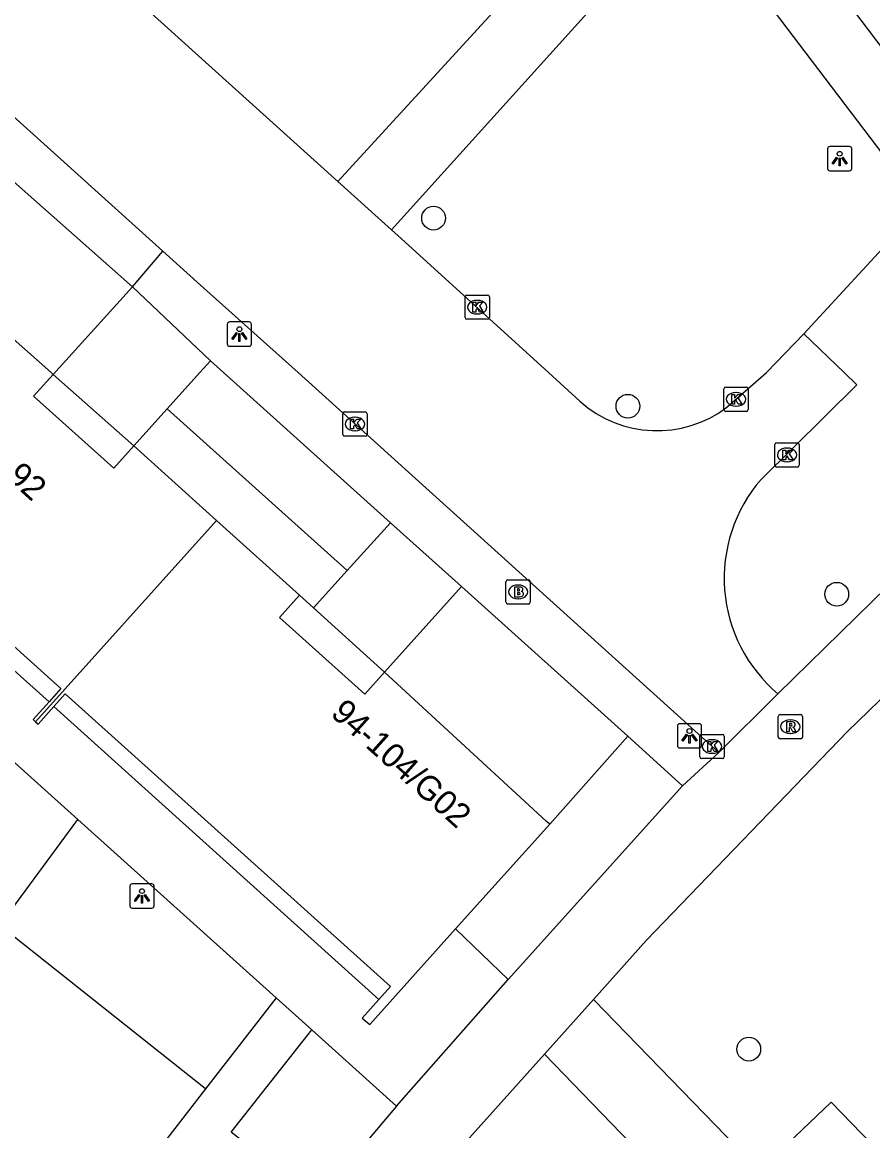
# Model space of a CAD drawing. Extents: x 160026 to 161302, y 384757 to 385701.
# Drawn here: x 160276.82 to 160311.84, y 385468.79 to 385514.43 of the extents above; entities that cross this region are included whole.
import ezdxf

# ---------------------------------------------------------------- set-up
doc = ezdxf.new("R2010")
doc.units = 0
for name, color, linetype in [('IMGEO_Boom', 7, 'Continuous'), ('IMGEO_Brandkraan', 7, 'Continuous'), ('IMGEO_Groenvoorziening', 7, 'Continuous'), ('IMGEO_Haag', 7, 'Continuous'), ('IMGEO_Kolk', 7, 'Continuous'), ('IMGEO_Lichtpunt', 7, 'Continuous'), ('IMGEO_Pand', 7, 'Continuous'), ('IMGEO_Pand_nummerreeks', 7, 'Continuous'), ('IMGEO_Pand_overbouw', 7, 'Continuous'), ('IMGEO_Rijbaan_lokaal_open', 7, 'Continuous'), ('IMGEO_Rioolput', 7, 'Continuous'), ('IMGEO_Voetpad_open', 7, 'Continuous')]:
    doc.layers.add(name, color=color, linetype=linetype)

msp = doc.modelspace()

# ---------------------------------------------------------------- linework, layer by layer
at = {"layer": 'IMGEO_Boom'}
for centre in [(160293.761, 385506.359), (160301.761, 385498.616), (160310.357, 385490.875), (160306.736, 385472.148)]:
    msp.add_circle(centre, 0.489, dxfattribs=at)
at = {"layer": 'IMGEO_Brandkraan'}
for p, q in [((160296.742, 385490.547), (160296.742, 385491.399)), ((160296.817, 385491.473), (160297.669, 385491.473)), ((160297.743, 385491.399), (160297.743, 385490.547)), ((160297.23, 385491.253), (160297.255, 385491.253)), ((160297.669, 385490.473), (160296.817, 385490.473)), ((160297.253, 385490.693), (160297.228, 385490.693))]:
    msp.add_line(p, q, dxfattribs=at)
for points in [[(160296.742, 385490.547), (160296.742, 385491.399)], [(160296.817, 385491.473), (160297.669, 385491.473)], [(160297.743, 385491.399), (160297.743, 385490.547)], [(160297.09, 385491.173), (160297.09, 385490.773), (160297.303, 385490.773)], [(160297.321, 385491.173), (160297.09, 385491.173)], [(160297.269, 385491.092), (160297.215, 385491.092), (160297.215, 385491.016)], [(160297.215, 385491.016), (160297.268, 385491.016)], [(160297.277, 385490.94), (160297.215, 385490.94), (160297.215, 385490.859)], [(160297.215, 385490.859), (160297.277, 385490.859)], [(160297.669, 385490.473), (160296.817, 385490.473)]]:
    msp.add_lwpolyline(points, dxfattribs=at)
for centre, radius, start, end in [((160296.819, 385491.397), 0.0765, 91.552, 178.448), ((160296.819, 385491.397), 0.0765, 91.552, 178.448), ((160297.667, 385491.397), 0.0765, 1.552, 88.448), ((160297.667, 385491.397), 0.0765, 1.552, 88.448), ((160297.27, 385491.054), 0.0379, 267.8285, 90.9355), ((160297.278, 385490.899), 0.0404, 269.8759, 90.5077), ((160297.325, 385491.028), 0.145, 59.4692, 91.5367), ((160297.35, 385491.075), 0.0922, 285.5137, 58.1501), ((160297.355, 385490.883), 0.105, 301.3115, 78.989), ((160296.819, 385490.549), 0.0765, 181.552, 268.448), ((160296.819, 385490.549), 0.0765, 181.552, 268.448), ((160297.309, 385491.024), 0.251, 268.6676, 293.5347), ((160297.667, 385490.549), 0.0765, 271.552, 358.448), ((160297.667, 385490.549), 0.0765, 271.552, 358.448)]:
    msp.add_arc(centre, radius, start, end, dxfattribs=at)
for centre, major_axis, ratio, start_param, end_param in [((160297.229, 385490.973), (-0.387, 0.002), 0.722429, 4.712389, 7.853982), ((160297.254, 385490.973), (-0.39, 0.002), 0.717154, 1.570796, 4.712389)]:
    msp.add_ellipse(centre, major_axis=major_axis, ratio=ratio, start_param=start_param, end_param=end_param, dxfattribs=at)
at = {"layer": 'IMGEO_Groenvoorziening'}
msp.add_lwpolyline([(160309.005, 385501.6), (160313.862, 385506.862)], dxfattribs=at)
at = {"layer": 'IMGEO_Haag'}
msp.add_lwpolyline([(160284.375, 385470.519), (160275.893, 385477.24), (160279.121, 385481.597)], dxfattribs=at)
at = {"layer": 'IMGEO_Kolk'}
for p, q in [((160295.131, 385503.194), (160295.983, 385503.194)), ((160295.056, 385502.268), (160295.056, 385503.12)), ((160295.544, 385502.974), (160295.569, 385502.974)), ((160296.057, 385503.12), (160296.057, 385502.268)), ((160295.567, 385502.414), (160295.542, 385502.414)), ((160295.983, 385502.194), (160295.131, 385502.194)), ((160305.711, 385498.476), (160305.711, 385499.328)), ((160305.786, 385499.402), (160306.638, 385499.402)), ((160306.199, 385499.182), (160306.224, 385499.182)), ((160306.712, 385499.328), (160306.712, 385498.476)), ((160306.222, 385498.622), (160306.197, 385498.622)), ((160290.024, 385497.456), (160290.024, 385498.308)), ((160290.099, 385498.382), (160290.951, 385498.382)), ((160290.512, 385498.162), (160290.537, 385498.162)), ((160291.025, 385498.308), (160291.025, 385497.456)), ((160306.638, 385498.402), (160305.786, 385498.402)), ((160290.951, 385497.382), (160290.099, 385497.382)), ((160290.535, 385497.602), (160290.51, 385497.602)), ((160307.813, 385496.187), (160307.813, 385497.039)), ((160307.888, 385497.113), (160308.74, 385497.113)), ((160308.301, 385496.893), (160308.326, 385496.893)), ((160308.814, 385497.039), (160308.814, 385496.187)), ((160308.324, 385496.333), (160308.299, 385496.333)), ((160308.74, 385496.113), (160307.888, 385496.113)), ((160304.724, 385484.181), (160304.724, 385485.033)), ((160304.799, 385485.107), (160305.651, 385485.107)), ((160305.212, 385484.887), (160305.237, 385484.887)), ((160305.725, 385485.033), (160305.725, 385484.181)), ((160305.651, 385484.107), (160304.799, 385484.107)), ((160305.235, 385484.327), (160305.21, 385484.327))]:
    msp.add_line(p, q, dxfattribs=at)
for points in [[(160295.131, 385503.194), (160295.983, 385503.194)], [(160295.056, 385502.268), (160295.056, 385503.12)], [(160295.377, 385502.894), (160295.5, 385502.894), (160295.5, 385502.743), (160295.63, 385502.894), (160295.794, 385502.894), (160295.648, 385502.743), (160295.801, 385502.494), (160295.649, 385502.494), (160295.564, 385502.658), (160295.5, 385502.591), (160295.5, 385502.494), (160295.377, 385502.494), (160295.377, 385502.894)], [(160296.057, 385503.12), (160296.057, 385502.268)], [(160295.983, 385502.194), (160295.131, 385502.194)], [(160305.711, 385498.476), (160305.711, 385499.328)], [(160305.786, 385499.402), (160306.638, 385499.402)], [(160306.032, 385499.102), (160306.155, 385499.102), (160306.155, 385498.951), (160306.285, 385499.102), (160306.449, 385499.102), (160306.303, 385498.951), (160306.456, 385498.702), (160306.304, 385498.702), (160306.219, 385498.866), (160306.155, 385498.799), (160306.155, 385498.702), (160306.032, 385498.702), (160306.032, 385499.102)], [(160306.712, 385499.328), (160306.712, 385498.476)], [(160290.024, 385497.456), (160290.024, 385498.308)], [(160290.099, 385498.382), (160290.951, 385498.382)], [(160291.025, 385498.308), (160291.025, 385497.456)], [(160306.638, 385498.402), (160305.786, 385498.402)], [(160290.345, 385498.082), (160290.468, 385498.082), (160290.468, 385497.931), (160290.598, 385498.082), (160290.762, 385498.082), (160290.616, 385497.931), (160290.769, 385497.682), (160290.617, 385497.682), (160290.532, 385497.846), (160290.468, 385497.779), (160290.468, 385497.682), (160290.345, 385497.682), (160290.345, 385498.082)], [(160290.951, 385497.382), (160290.099, 385497.382)], [(160307.813, 385496.187), (160307.813, 385497.039)], [(160307.888, 385497.113), (160308.74, 385497.113)], [(160308.134, 385496.813), (160308.257, 385496.813), (160308.257, 385496.662), (160308.387, 385496.813), (160308.551, 385496.813), (160308.405, 385496.662), (160308.558, 385496.413), (160308.406, 385496.413), (160308.321, 385496.577), (160308.257, 385496.51), (160308.257, 385496.413), (160308.134, 385496.413), (160308.134, 385496.813)], [(160308.814, 385497.039), (160308.814, 385496.187)], [(160308.74, 385496.113), (160307.888, 385496.113)], [(160304.724, 385484.181), (160304.724, 385485.033)], [(160304.799, 385485.107), (160305.651, 385485.107)], [(160305.725, 385485.033), (160305.725, 385484.181)], [(160305.045, 385484.807), (160305.168, 385484.807), (160305.168, 385484.656), (160305.298, 385484.807), (160305.462, 385484.807), (160305.316, 385484.656), (160305.469, 385484.407), (160305.317, 385484.407), (160305.232, 385484.571), (160305.168, 385484.504), (160305.168, 385484.407), (160305.045, 385484.407), (160305.045, 385484.807)], [(160305.651, 385484.107), (160304.799, 385484.107)]]:
    msp.add_lwpolyline(points, dxfattribs=at)
for centre, start, end in [((160295.133, 385503.118), 91.552, 178.448), ((160295.133, 385503.118), 91.552, 178.448), ((160295.981, 385503.118), 1.552, 88.448), ((160295.981, 385503.118), 1.552, 88.448), ((160295.133, 385502.27), 181.552, 268.448), ((160295.133, 385502.27), 181.552, 268.448), ((160295.981, 385502.27), 271.552, 358.448), ((160295.981, 385502.27), 271.552, 358.448), ((160305.788, 385499.326), 91.552, 178.448), ((160305.788, 385499.326), 91.552, 178.448), ((160306.636, 385499.326), 1.552, 88.448), ((160306.636, 385499.326), 1.552, 88.448), ((160290.101, 385498.306), 91.552, 178.448), ((160290.101, 385498.306), 91.552, 178.448), ((160290.949, 385498.306), 1.552, 88.448), ((160290.949, 385498.306), 1.552, 88.448), ((160305.788, 385498.478), 181.552, 268.448), ((160305.788, 385498.478), 181.552, 268.448), ((160306.636, 385498.478), 271.552, 358.448), ((160306.636, 385498.478), 271.552, 358.448), ((160290.101, 385497.458), 181.552, 268.448), ((160290.101, 385497.458), 181.552, 268.448), ((160290.949, 385497.458), 271.552, 358.448), ((160290.949, 385497.458), 271.552, 358.448), ((160307.89, 385497.037), 91.552, 178.448), ((160307.89, 385497.037), 91.552, 178.448), ((160308.738, 385497.037), 1.552, 88.448), ((160308.738, 385497.037), 1.552, 88.448), ((160307.89, 385496.189), 181.552, 268.448), ((160307.89, 385496.189), 181.552, 268.448), ((160308.738, 385496.189), 271.552, 358.448), ((160308.738, 385496.189), 271.552, 358.448), ((160304.801, 385485.031), 91.552, 178.448), ((160304.801, 385485.031), 91.552, 178.448), ((160305.649, 385485.031), 1.552, 88.448), ((160305.649, 385485.031), 1.552, 88.448), ((160304.801, 385484.183), 181.552, 268.448), ((160304.801, 385484.183), 181.552, 268.448), ((160305.649, 385484.183), 271.552, 358.448), ((160305.649, 385484.183), 271.552, 358.448)]:
    msp.add_arc(centre, 0.0765, start, end, dxfattribs=at)
for centre, major_axis, ratio, start_param, end_param in [((160295.543, 385502.694), (-0.387, 0.002), 0.722429, 4.712389, 7.853982), ((160295.568, 385502.694), (-0.39, 0.002), 0.717154, 1.570796, 4.712389), ((160306.198, 385498.902), (-0.387, 0.002), 0.722429, 4.712389, 7.853982), ((160306.223, 385498.902), (-0.39, 0.002), 0.717154, 1.570796, 4.712389), ((160290.511, 385497.882), (-0.387, 0.002), 0.722429, 4.712389, 7.853982), ((160290.536, 385497.882), (-0.39, 0.002), 0.717154, 1.570796, 4.712389), ((160308.3, 385496.613), (-0.387, 0.002), 0.722429, 4.712389, 7.853982), ((160308.325, 385496.613), (-0.39, 0.002), 0.717154, 1.570796, 4.712389), ((160305.211, 385484.607), (-0.387, 0.002), 0.722429, 4.712389, 7.853982), ((160305.236, 385484.607), (-0.39, 0.002), 0.717154, 1.570796, 4.712389)]:
    msp.add_ellipse(centre, major_axis=major_axis, ratio=ratio, start_param=start_param, end_param=end_param, dxfattribs=at)
at = {"layer": 'IMGEO_Lichtpunt'}
for p, q in [((160309.979, 385509.212), (160309.979, 385508.405)), ((160309.979, 385509.212), (160309.979, 385508.405)), ((160310.881, 385509.307), (160310.073, 385509.307)), ((160310.881, 385509.307), (160310.073, 385509.307)), ((160310.975, 385508.405), (160310.975, 385509.212)), ((160310.975, 385508.405), (160310.975, 385509.212)), ((160310.073, 385508.311), (160310.881, 385508.311)), ((160310.073, 385508.311), (160310.881, 385508.311)), ((160285.268, 385501.989), (160285.268, 385501.182)), ((160285.268, 385501.989), (160285.268, 385501.182)), ((160286.17, 385502.084), (160285.362, 385502.084)), ((160286.17, 385502.084), (160285.362, 385502.084)), ((160286.264, 385501.182), (160286.264, 385501.989)), ((160286.264, 385501.182), (160286.264, 385501.989)), ((160285.362, 385501.088), (160286.17, 385501.088)), ((160285.362, 385501.088), (160286.17, 385501.088)), ((160303.796, 385485.449), (160303.796, 385484.642)), ((160303.796, 385485.449), (160303.796, 385484.642)), ((160304.698, 385485.544), (160303.89, 385485.544)), ((160304.698, 385485.544), (160303.89, 385485.544)), ((160304.792, 385484.642), (160304.792, 385485.449)), ((160304.792, 385484.642), (160304.792, 385485.449)), ((160303.89, 385484.548), (160304.698, 385484.548)), ((160303.89, 385484.548), (160304.698, 385484.548)), ((160282.159, 385478.952), (160281.351, 385478.952)), ((160282.159, 385478.952), (160281.351, 385478.952)), ((160281.257, 385478.857), (160281.257, 385478.05)), ((160281.257, 385478.857), (160281.257, 385478.05)), ((160282.253, 385478.05), (160282.253, 385478.857)), ((160282.253, 385478.05), (160282.253, 385478.857)), ((160281.351, 385477.956), (160282.159, 385477.956)), ((160281.351, 385477.956), (160282.159, 385477.956))]:
    msp.add_line(p, q, dxfattribs=at)
for points in [[(160310.353, 385508.876), (160310.392, 385508.848), (160310.204, 385508.586), (160310.166, 385508.613), (160310.353, 385508.876)], [(160310.455, 385508.828), (160310.502, 385508.828), (160310.502, 385508.506), (160310.455, 385508.506), (160310.455, 385508.828)], [(160310.565, 385508.848), (160310.603, 385508.875), (160310.79, 385508.613), (160310.751, 385508.585), (160310.565, 385508.848)], [(160285.642, 385501.653), (160285.681, 385501.625), (160285.493, 385501.363), (160285.455, 385501.39), (160285.642, 385501.653)], [(160285.744, 385501.605), (160285.791, 385501.605), (160285.791, 385501.283), (160285.744, 385501.283), (160285.744, 385501.605)], [(160285.854, 385501.625), (160285.892, 385501.652), (160286.079, 385501.39), (160286.04, 385501.362), (160285.854, 385501.625)], [(160304.17, 385485.113), (160304.209, 385485.085), (160304.021, 385484.823), (160303.983, 385484.85), (160304.17, 385485.113)], [(160304.272, 385485.065), (160304.319, 385485.065), (160304.319, 385484.743), (160304.272, 385484.743), (160304.272, 385485.065)], [(160304.382, 385485.085), (160304.42, 385485.112), (160304.607, 385484.85), (160304.568, 385484.822), (160304.382, 385485.085)], [(160281.631, 385478.521), (160281.67, 385478.493), (160281.482, 385478.231), (160281.444, 385478.258), (160281.631, 385478.521)], [(160281.843, 385478.493), (160281.881, 385478.52), (160282.068, 385478.258), (160282.029, 385478.23), (160281.843, 385478.493)], [(160281.733, 385478.473), (160281.78, 385478.473), (160281.78, 385478.151), (160281.733, 385478.151), (160281.733, 385478.473)]]:
    msp.add_lwpolyline(points, dxfattribs=at)
for centre in [(160310.478, 385509.01), (160285.767, 385501.787), (160304.295, 385485.247), (160281.756, 385478.655)]:
    msp.add_circle(centre, 0.0994, dxfattribs=at)
for centre, start, end in [((160310.073, 385509.212), 90, 180), ((160310.073, 385509.212), 90, 180), ((160310.881, 385509.212), 0, 90), ((160310.881, 385509.212), 0, 90), ((160310.073, 385508.405), 180, 270), ((160310.073, 385508.405), 180, 270), ((160310.881, 385508.405), 270, 0), ((160310.881, 385508.405), 270, 360), ((160285.362, 385501.989), 90, 180), ((160285.362, 385501.989), 90, 180), ((160286.17, 385501.989), 0, 90), ((160286.17, 385501.989), 0, 90), ((160285.362, 385501.182), 180, 270), ((160285.362, 385501.182), 180, 270), ((160286.17, 385501.182), 270, 0), ((160286.17, 385501.182), 270, 360), ((160303.89, 385485.449), 90, 180), ((160303.89, 385485.449), 90, 180), ((160304.698, 385485.449), 0, 90), ((160304.698, 385485.449), 0, 90), ((160303.89, 385484.642), 180, 270), ((160303.89, 385484.642), 180, 270), ((160304.698, 385484.642), 270, 0), ((160304.698, 385484.642), 270, 360), ((160281.351, 385478.857), 90, 180), ((160281.351, 385478.857), 90, 180), ((160282.159, 385478.857), 0, 90), ((160282.159, 385478.857), 0, 90), ((160281.351, 385478.05), 180, 270), ((160281.351, 385478.05), 180, 270), ((160282.159, 385478.05), 270, 0), ((160282.159, 385478.05), 270, 360)]:
    msp.add_arc(centre, 0.0946, start, end, dxfattribs=at)
at = {"layer": 'IMGEO_Pand'}
for points in [[(160278.101, 385499.927), (160278.019, 385500), (160271.242, 385506.001)], [(160281.418, 385496.979), (160280.596, 385496.065), (160277.297, 385499.032), (160278.101, 385499.927)], [(160264.474, 385498.493), (160264.992, 385499.068), (160278.421, 385486.989), (160277.935, 385486.449)], [(160284.83, 385493.91), (160281.418, 385496.979)], [(160284.83, 385493.91), (160277.378, 385485.624)], [(160288.244, 385490.84), (160284.83, 385493.91)], [(160291.737, 385487.671), (160290.925, 385486.768), (160287.418, 385489.921), (160288.244, 385490.84)], [(160298.542, 385481.415), (160298.399, 385481.539), (160291.737, 385487.671)], [(160278.124, 385486.248), (160278.599, 385486.776), (160291.994, 385474.728), (160291.512, 385474.192)], [(160277.378, 385485.624), (160277.276, 385485.716), (160277.935, 385486.449)], [(160277.378, 385485.624), (160277.48, 385485.532), (160278.124, 385486.248)], [(160294.667, 385477.102), (160298.542, 385481.415)], [(160291.512, 385474.192), (160290.82, 385473.422), (160291.13, 385473.164), (160294.667, 385477.102)]]:
    msp.add_lwpolyline(points, dxfattribs=at)
at = {"layer": 'IMGEO_Pand_overbouw'}
for points in [[(160281.418, 385496.979), (160278.101, 385499.927), (160277.297, 385499.032), (160280.596, 385496.065)], [(160288.244, 385490.84), (160287.418, 385489.921), (160290.925, 385486.768), (160291.737, 385487.671), (160288.824, 385490.314)]]:
    msp.add_lwpolyline(points, close=True, dxfattribs=at)
at = {"layer": 'IMGEO_Rijbaan_lokaal_open'}
for points in [[(160289.822, 385507.871), (160281.151, 385515.707)], [(160275.738, 385511.192), (160282.611, 385505.002)], [(160281.366, 385503.525), (160274.426, 385509.67)], [(160289.822, 385507.871), (160292.022, 385505.884)], [(160292.022, 385505.884), (160292.574, 385505.385), (160298.492, 385500), (160299.785, 385498.823)], [(160282.611, 385505.002), (160284.169, 385503.599), (160288.181, 385500), (160305.504, 385484.357)], [(160278.101, 385499.927), (160281.366, 385503.525)], [(160305.839, 385498.574), (160307.465, 385500), (160309.005, 385501.6)], [(160307.244, 385495.605), (160311.185, 385499.493), (160310.66, 385500), (160309.005, 385501.6)], [(160294.906, 385491.192), (160291.737, 385487.671)], [(160301.757, 385485.028), (160294.906, 385491.192)], [(160305.504, 385484.357), (160307.938, 385486.782)], [(160298.542, 385481.415), (160301.757, 385485.028)]]:
    msp.add_lwpolyline(points, dxfattribs=at)
for centre, radius, start, end in [((160302.963, 385502.363), 4.757, 228.0876, 307.2019), ((160311.932, 385491.535), 6.209, 139.0392, 229.9559)]:
    msp.add_arc(centre, radius, start, end, dxfattribs=at)
at = {"layer": 'IMGEO_Rioolput'}
for p, q in [((160307.949, 385484.997), (160307.949, 385485.849)), ((160308.024, 385485.923), (160308.876, 385485.923)), ((160308.95, 385485.849), (160308.95, 385484.997)), ((160308.437, 385485.703), (160308.462, 385485.703)), ((160308.876, 385484.923), (160308.024, 385484.923)), ((160308.46, 385485.143), (160308.435, 385485.143))]:
    msp.add_line(p, q, dxfattribs=at)
for points in [[(160307.949, 385484.997), (160307.949, 385485.849)], [(160308.024, 385485.923), (160308.876, 385485.923)], [(160308.95, 385485.849), (160308.95, 385484.997)], [(160308.538, 385485.621), (160308.286, 385485.623), (160308.286, 385485.223)], [(160308.286, 385485.223), (160308.41, 385485.223), (160308.41, 385485.385), (160308.421, 385485.385)], [(160308.464, 385485.542), (160308.41, 385485.542), (160308.41, 385485.461)], [(160308.41, 385485.461), (160308.462, 385485.461)], [(160308.468, 385485.356), (160308.539, 385485.223), (160308.679, 385485.223), (160308.614, 385485.349)], [(160308.876, 385484.923), (160308.024, 385484.923)]]:
    msp.add_lwpolyline(points, dxfattribs=at)
for centre, radius, start, end in [((160308.026, 385485.847), 0.0765, 91.552, 178.448), ((160308.026, 385485.847), 0.0765, 91.552, 178.448), ((160308.874, 385485.847), 0.0765, 1.552, 88.448), ((160308.874, 385485.847), 0.0765, 1.552, 88.448), ((160308.42, 385485.332), 0.0533, 26.0293, 88.6989), ((160308.446, 385485.65), 0.19, 274.7715, 282.9687), ((160308.47, 385485.446), 0.0964, 77.0061, 93.1865), ((160308.484, 385485.503), 0.0378, 276.6634, 79.6772), ((160308.537, 385485.511), 0.109, 350.3612, 89.416), ((160308.535, 385485.511), 0.112, 277.5842, 350.9817), ((160308.519, 385485.296), 0.108, 29.5134, 73.7905), ((160308.026, 385484.999), 0.0765, 181.552, 268.448), ((160308.026, 385484.999), 0.0765, 181.552, 268.448), ((160308.874, 385484.999), 0.0765, 271.552, 358.448), ((160308.874, 385484.999), 0.0765, 271.552, 358.448)]:
    msp.add_arc(centre, radius, start, end, dxfattribs=at)
for centre, major_axis, ratio, start_param, end_param in [((160308.436, 385485.423), (-0.387, 0.002), 0.722429, 4.712389, 7.853982), ((160308.461, 385485.423), (-0.39, 0.002), 0.717154, 1.570796, 4.712389)]:
    msp.add_ellipse(centre, major_axis=major_axis, ratio=ratio, start_param=start_param, end_param=end_param, dxfattribs=at)
at = {"layer": 'IMGEO_Voetpad_open'}
for points in [[(160302.556, 385521.766), (160289.822, 385507.871)], [(160292.022, 385505.884), (160304.296, 385519.472)], [(160304.296, 385519.472), (160304.835, 385518.762), (160313.862, 385506.862)], [(160320.15, 385502.931), (160309.161, 385517.415)], [(160281.366, 385503.525), (160282.611, 385505.002)], [(160284.573, 385500.485), (160281.366, 385503.525)], [(160284.573, 385500.485), (160284.137, 385500), (160282.796, 385498.51)], [(160291.981, 385493.822), (160285.112, 385500), (160284.573, 385500.485)], [(160281.418, 385496.979), (160278.101, 385499.927)], [(160259.478, 385499.269), (160279.121, 385481.597)], [(160277.935, 385486.449), (160264.474, 385498.493)], [(160281.418, 385496.979), (160282.796, 385498.51)], [(160282.796, 385498.51), (160290.204, 385491.847)], [(160320.452, 385498.358), (160313.095, 385491.822), (160307.938, 385486.782)], [(160290.204, 385491.847), (160291.981, 385493.822)], [(160294.906, 385491.192), (160291.981, 385493.822)], [(160290.204, 385491.847), (160288.824, 385490.314)], [(160288.824, 385490.314), (160288.244, 385490.84)], [(160291.737, 385487.671), (160288.824, 385490.314)], [(160315.165, 385489.456), (160310.804, 385485.226), (160302.526, 385476.637), (160300.338, 385474.193)], [(160291.512, 385474.192), (160278.124, 385486.248)], [(160304.01, 385482.99), (160301.757, 385485.028)], [(160305.504, 385484.357), (160304.01, 385482.99)], [(160296.829, 385475.009), (160304.01, 385482.99)], [(160279.121, 385481.597), (160287.274, 385474.262)], [(160296.829, 385475.009), (160294.667, 385477.102)], [(160292.233, 385469.8), (160296.829, 385475.009)], [(160287.274, 385474.262), (160284.375, 385470.519)], [(160287.274, 385474.262), (160288.742, 385472.941)], [(160300.338, 385474.193), (160298.326, 385471.945)], [(160300.338, 385474.193), (160307.184, 385467.154), (160310.128, 385469.965), (160311.807, 385468.234)], [(160271.677, 385450.589), (160274.179, 385454.006), (160275.595, 385453.057), (160286.839, 385467.604), (160285.424, 385468.731), (160288.742, 385472.941)], [(160288.742, 385472.941), (160292.233, 385469.8)], [(160298.326, 385471.945), (160292.621, 385465.573), (160284.334, 385455.16)], [(160298.326, 385471.945), (160305.023, 385465.009), (160302.124, 385462.194), (160303.88, 385460.542)], [(160284.375, 385470.519), (160272.195, 385454.794)], [(160292.233, 385469.8), (160287.65, 385464.374), (160282.292, 385457.626), (160275.268, 385448.113)]]:
    msp.add_lwpolyline(points, dxfattribs=at)

# ---------------------------------------------------------------- texts
at = {"layer": 'IMGEO_Pand_nummerreeks'}
for s, rotation, p in [('82-92', 318.0329, (160274.707, 385496.95)), ('94-104/G02', 318.1225, (160289.479, 385485.905))]:
    msp.add_text(s, height=1, rotation=rotation, dxfattribs=at).set_placement(p)

doc.saveas('drawing.dxf')
